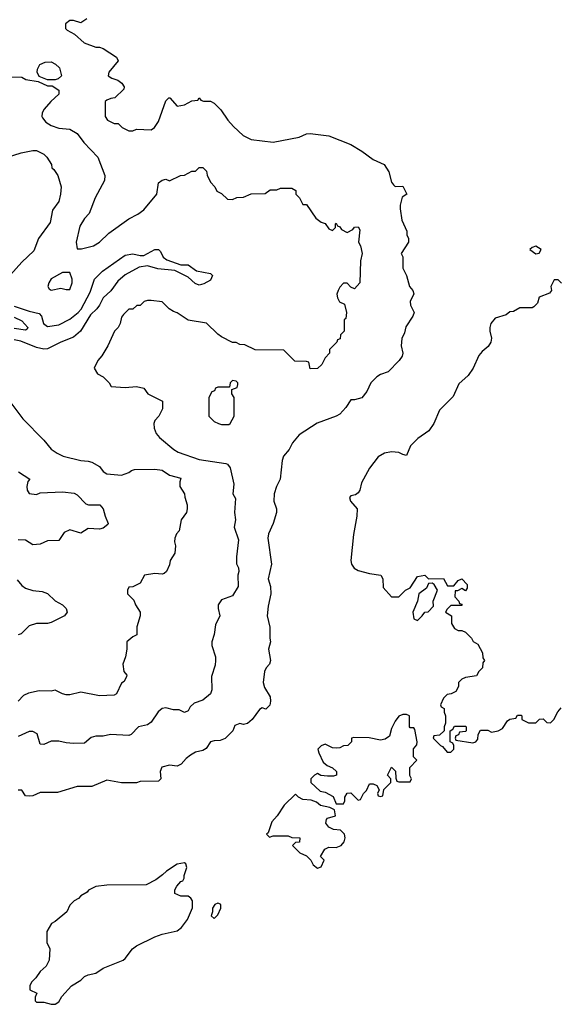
# Model space of a CAD drawing. Header units: inches. Extents: x 2348352 to 2479776, y 460422 to 613655.
# Tile 317 of 590: x 2406279 to 2409202, y 512851 to 518173. Entities that reach past the tile are written whole.
import ezdxf

# ---------------------------------------------------------------- set-up
doc = ezdxf.new("R2010")
doc.units = ezdxf.units.IN
doc.header["$MEASUREMENT"] = 0
doc.layers.add('C4501', color=7, linetype='Continuous')

msp = doc.modelspace()

# ---------------------------------------------------------------- linework, layer by layer
at = {"layer": 'C4501', "color": 4}
for points, elevation in [([(2406642, 518178), (2406610, 518155.3), (2406570, 518169), (2406550, 518169), (2406526, 518150), (2406526, 518126), (2406536, 518116), (2406574.8, 518094.8), (2406627.5, 518047.5), (2406690, 518024.7), (2406710, 518024.7), (2406730, 518018), (2406802, 517970), (2406811.3, 517950), (2406761, 517890), (2406758, 517870), (2406777.3, 517857.3), (2406810, 517846), (2406831, 517830), (2406844.7, 517810), (2406842, 517798), (2406794, 517750), (2406772.7, 517747.3), (2406750, 517738), (2406742, 517730), (2406742, 517650), (2406754, 517630), (2406790, 517612), (2406811.6, 517611.6), (2406834, 517590), (2406870, 517572), (2406890, 517572), (2406910, 517582), (2406990, 517578), (2407008, 517590), (2407030, 517622), (2407070, 517734), (2407086, 517750), (2407090.9, 517750.9), (2407130, 517704.7), (2407170, 517712), (2407210, 517734), (2407242, 517738), (2407250, 517751.3), (2407258, 517738), (2407272.7, 517732.7), (2407310, 517732), (2407330, 517722), (2407366.4, 517686.4), (2407404.7, 517630), (2407435.3, 517595.3), (2407487.5, 517547.5), (2407530, 517526), (2407650, 517511), (2407790, 517538.8), (2407830, 517556), (2407850, 517558), (2407950, 517544.7), (2408070, 517498), (2408130, 517462), (2408190, 517418), (2408250.7, 517390.7), (2408276, 517350), (2408290, 517294), (2408299.6, 517279.6), (2408310, 517272), (2408350, 517274), (2408372, 517230), (2408346.4, 517213.6), (2408336, 517170), (2408336, 517150), (2408344.7, 517090), (2408372, 517030), (2408372, 517010), (2408382, 516990), (2408382, 516970), (2408342, 516910), (2408351.3, 516891.3), (2408351.3, 516830), (2408371.3, 516790), (2408386, 516730), (2408404.7, 516710), (2408410.9, 516690.9), (2408391.3, 516650), (2408392, 516630), (2408411.3, 516590), (2408404.7, 516570), (2408367.3, 516512.7), (2408359.8, 516480.2), (2408346, 516450), (2408341, 516410), (2408351, 516370), (2408346.4, 516353.6), (2408331.3, 516330), (2408272, 516270), (2408230, 516255.3), (2408210, 516242), (2408178, 516210), (2408155.9, 516164.1), (2408130, 516128.7), (2408090, 516118), (2408070, 516118), (2408042.5, 516077.5), (2408010, 516041.2), (2407990, 516029.2), (2407888.1, 515991.9), (2407790.6, 515929.4), (2407754.4, 515885.6), (2407736, 515850), (2407706.4, 515813.6), (2407698, 515790), (2407687.7, 515690), (2407667.7, 515650), (2407655.5, 515610), (2407654, 515570), (2407666.8, 515530), (2407666.8, 515510), (2407650.5, 515450), (2407625.3, 515394.7), (2407620.4, 515370), (2407640.4, 515230), (2407622, 515150), (2407634.4, 515110), (2407637.6, 515070), (2407622.8, 515002.8), (2407618, 514950), (2407630.8, 514890), (2407631, 514830), (2407636, 514810), (2407624.7, 514770), (2407636, 514710), (2407630.7, 514689.3), (2407611.1, 514668.9), (2407602, 514650), (2407596, 514590), (2407603.6, 514563.6), (2407633.2, 514513.2), (2407635.8, 514490), (2407631.5, 514468.5), (2407610, 514446.6), (2407590, 514452.7), (2407575.9, 514444.1), (2407536, 514390), (2407510, 514369.2), (2407490, 514364), (2407470, 514368.7), (2407442.8, 514357.2), (2407430.9, 514329.1), (2407390, 514288), (2407362.8, 514277.2), (2407330, 514276), (2407310.6, 514269.4), (2407287.1, 514232.9), (2407270, 514222), (2407230, 514213.2), (2407202.5, 514197.5), (2407179.6, 514180.4), (2407151.6, 514148.4), (2407130, 514138), (2407090, 514142.7), (2407048, 514132), (2407038.8, 514110), (2407042, 514070), (2407030, 514058), (2406930, 514055.3), (2406910, 514048.7), (2406830, 514049), (2406750, 514062), (2406670, 514029), (2406590, 514028.7), (2406483.6, 513996.4), (2406390, 513995.3), (2406350, 513978), (2406330, 513975.3), (2406310, 513978), (2406290, 514008), (2406270, 514008)], 116), ([(2406204, 517864), (2406290, 517862.8), (2406312, 517850), (2406379.1, 517839.1), (2406430, 517816), (2406454.8, 517814.8), (2406490, 517792), (2406490.8, 517770), (2406448.3, 517731.7), (2406411, 517690), (2406401, 517670), (2406398, 517650), (2406402, 517642), (2406419.8, 517619.8), (2406450, 517601), (2406490, 517587.3), (2406550, 517581), (2406590, 517558), (2406626, 517510), (2406701, 517430), (2406738.8, 517330), (2406736.8, 517303.2), (2406686.8, 517210), (2406654.4, 517125.6), (2406630, 517098), (2406603.5, 517056.5), (2406584.7, 516970), (2406590, 516934), (2406614, 516934), (2406678, 516950), (2406710, 516971.3), (2406760.2, 517019.8), (2406870, 517096), (2406918.6, 517121.4), (2406950, 517146), (2407021.2, 517230), (2407029.7, 517290.3), (2407050, 517306), (2407070, 517311), (2407090, 517302), (2407148.9, 517331.1), (2407170, 517332), (2407210, 517354), (2407230, 517354), (2407250, 517374), (2407270, 517374), (2407290, 517354), (2407292.7, 517332.7), (2407310, 517294), (2407334, 517270), (2407345.4, 517245.4), (2407370, 517234), (2407403.6, 517203.6), (2407430, 517202), (2407452.7, 517212.7), (2407490, 517214), (2407530, 517232), (2407607.3, 517232.7), (2407632.7, 517252.7), (2407670, 517254), (2407690, 517262), (2407750, 517262), (2407772, 517250), (2407772, 517230), (2407792, 517210), (2407810, 517174), (2407830, 517174), (2407879.8, 517099.8), (2407910, 517078), (2407931, 517071), (2407950, 517042), (2407970, 517034), (2407986, 517050), (2407986, 517070), (2407990, 517074), (2407998, 517058), (2408010, 517054), (2408019.6, 517039.6), (2408050, 517022), (2408080.4, 517039.6), (2408090, 517052), (2408110, 517054), (2408118, 517038), (2408111.3, 516970), (2408122, 516950), (2408130.8, 516910), (2408122.8, 516870), (2408118, 516750), (2408090, 516718), (2408070, 516728), (2408050, 516748), (2408030, 516748), (2408010, 516728), (2408001, 516710), (2407994.8, 516690), (2407997.3, 516670), (2408008.5, 516648.5), (2408035.9, 516635.9), (2408046.8, 516590), (2408042, 516558), (2408034, 516550), (2408034, 516490), (2408014, 516470), (2408012.7, 516447.3), (2407998, 516442), (2407994, 516430), (2407954, 516390), (2407954, 516370), (2407930, 516346), (2407912, 516310), (2407890, 516288), (2407850, 516286), (2407842, 516322), (2407830, 516326), (2407767.3, 516327.3), (2407707.3, 516387.3), (2407551.6, 516388.4), (2407496.4, 516416.4), (2407470, 516418), (2407450, 516428), (2407430, 516428), (2407370, 516459), (2407350, 516474), (2407290, 516533.2), (2407190, 516549), (2407130, 516588.7), (2407110, 516595.3), (2407088, 516610), (2407050, 516648), (2406990, 516656), (2406970, 516656), (2406952, 516650), (2406930, 516628), (2406912.7, 516627.3), (2406890, 516608), (2406870, 516608), (2406839.6, 516580.4), (2406830, 516566), (2406822, 516530), (2406812, 516510), (2406791.1, 516488.9), (2406754.8, 516410), (2406723.5, 516356.5), (2406702, 516330), (2406682, 516290), (2406699.6, 516259.6), (2406730, 516242), (2406762, 516210), (2406774, 516190), (2406850, 516184.9), (2406910, 516190.7), (2406950, 516182), (2406971.6, 516151.6), (2407051.3, 516111.3), (2407051.1, 516068.9), (2407032, 516030), (2407010, 516006), (2407004.7, 515990), (2407005.4, 515965.4), (2407016.9, 515936.9), (2407035.3, 515915.3), (2407112, 515850), (2407135.3, 515835.3), (2407250, 515796.3), (2407393.7, 515773.7), (2407402, 515770), (2407418, 515750), (2407436.9, 515663.1), (2407432, 515610), (2407445.4, 515585.4), (2407441, 515510), (2407446, 515470), (2407438, 515430), (2407462, 515362), (2407451, 515270), (2407451.3, 515231.3), (2407462, 515210), (2407464.7, 515190), (2407458, 515170), (2407461, 515110), (2407430, 515058), (2407370, 515038), (2407352, 515010), (2407352, 514990), (2407362, 514950), (2407338, 514902), (2407330.7, 514849.3), (2407318, 514810), (2407318, 514790), (2407338, 514730), (2407338, 514710), (2407335.3, 514684.7), (2407316.9, 514623.1), (2407318, 514550), (2407310, 514529), (2407270, 514495.3), (2407222, 514478), (2407201, 514459), (2407190, 514438), (2407170, 514428.7), (2407142, 514442), (2407110, 514442), (2407070, 514454), (2407050, 514449), (2407027.5, 514432.5), (2406990, 514375.3), (2406970, 514362), (2406922, 514350), (2406882, 514310), (2406870, 514304), (2406770, 514309), (2406730, 514301.2), (2406690, 514301.2), (2406666.4, 514293.6), (2406630, 514262), (2406570, 514261.2), (2406530, 514264), (2406490, 514274), (2406450, 514274), (2406410, 514255.3), (2406390, 514258), (2406373.2, 514313.2), (2406350, 514325.2), (2406330, 514326), (2406270, 514298)], 112), ([(2406110, 517398), (2406287, 517453), (2406350, 517466), (2406370, 517466), (2406410, 517446), (2406426, 517430), (2406451.3, 517390), (2406452, 517372), (2406463.6, 517363.6), (2406484.7, 517330), (2406504, 517270), (2406500.5, 517230), (2406490.4, 517189.6), (2406457, 517143), (2406443.8, 517076.2), (2406380.7, 516990), (2406355.5, 516924.5), (2406290, 516862), (2406230, 516794)], 108), ([(2406250, 516625.3), (2406330, 516598.4), (2406385.2, 516585.2), (2406396.3, 516570), (2406408, 516530), (2406430, 516514.8), (2406490, 516523.8), (2406550, 516553.7), (2406595.6, 516590), (2406610.9, 516609.1), (2406659.4, 516700.6), (2406683.7, 516770), (2406726.6, 516813.4), (2406850, 516900.5), (2406890, 516907.7), (2406930, 516898), (2406950, 516899.3), (2407010, 516930.7), (2407030.5, 516930.5), (2407040.5, 516920.5), (2407055.5, 516890), (2407074.7, 516874.7), (2407150, 516847.3), (2407190, 516848.2), (2407235.6, 516815.6), (2407310, 516801), (2407321, 516790), (2407310, 516765.2), (2407274.6, 516745.4), (2407250, 516738), (2407227, 516747), (2407190, 516780.9), (2407118, 516818), (2407026, 516826), (2406970, 516842.9), (2406924.7, 516835.3), (2406850, 516794.5), (2406810, 516759.5), (2406771.9, 516708.1), (2406730.2, 516669.8), (2406710, 516629.5), (2406695.8, 516610), (2406661.8, 516578.2), (2406608.4, 516490), (2406570, 516456.9), (2406501, 516430), (2406430, 516394.5), (2406410, 516391.8), (2406370, 516400.7), (2406285.2, 516434.8), (2406250, 516442.7)], 108), ([(2409208.4, 516748.4), (2409190, 516766), (2409170, 516766), (2409152, 516730), (2409154, 516710), (2409144.7, 516695.3), (2409087.5, 516672.5), (2409078.5, 516641.5), (2409059.3, 516620.7), (2409050, 516616), (2408983.6, 516616.4), (2408950, 516595.3), (2408930, 516594), (2408910, 516577.2), (2408850, 516559), (2408826.8, 516530), (2408821, 516510), (2408821, 516490), (2408830.8, 516450.8), (2408826.8, 516430), (2408812.7, 516407.3), (2408779.9, 516380.1), (2408762, 516358), (2408730.5, 516289.5), (2408704.7, 516250), (2408654.4, 516205.6), (2408623.5, 516136.5), (2408550, 516062), (2408518.8, 515990), (2408491, 515950), (2408431.3, 515910), (2408392, 515870), (2408370, 515818), (2408350, 515822), (2408330, 515834), (2408290, 515837.2), (2408250.9, 515829.1), (2408218, 515810), (2408170, 515748.7), (2408126.8, 515670), (2408118.8, 515630), (2408110, 515615.3), (2408094.6, 515605.4), (2408070, 515599), (2408062.8, 515590), (2408067.3, 515570), (2408104, 515530), (2408102.8, 515490), (2408084.9, 515390), (2408070.5, 515250), (2408073.4, 515230), (2408088, 515208), (2408110, 515196.3), (2408170, 515179.1), (2408232, 515170), (2408242, 515150), (2408243.6, 515103.6), (2408290, 515054), (2408330, 515054), (2408366, 515090), (2408390, 515102), (2408430, 515162.8), (2408470, 515171), (2408490, 515151.3), (2408570, 515152), (2408592.7, 515112.7), (2408627.3, 515112.7), (2408650, 515142), (2408670, 515151.3), (2408699.6, 515119.6), (2408699.6, 515100.4), (2408690, 515086), (2408670, 515098), (2408646, 515086), (2408634, 515086), (2408632.7, 515052.7), (2408654, 515030), (2408658, 515018), (2408670, 515014), (2408670, 515006), (2408610, 515006), (2408590, 514986), (2408582, 514970), (2408614, 514950), (2408614, 514910), (2408630, 514882), (2408650, 514872), (2408670, 514872), (2408690, 514862), (2408722, 514830), (2408731.6, 514811.6), (2408756.9, 514796.9), (2408782, 514750), (2408783.6, 514723.6), (2408792, 514710), (2408783.6, 514696.4), (2408782, 514670), (2408762, 514650), (2408750, 514626), (2408690, 514618), (2408670, 514608), (2408652, 514590), (2408651.1, 514568.9), (2408638, 514542), (2408611.6, 514528.4), (2408590, 514526), (2408570, 514506), (2408554, 514470), (2408558, 514458), (2408574, 514450), (2408574, 514430), (2408582, 514410), (2408582, 514370), (2408574, 514350), (2408574, 514330), (2408550, 514306), (2408518, 514302), (2408514, 514290), (2408554, 514250), (2408564.7, 514244.7), (2408590, 514214), (2408610, 514214), (2408626, 514230), (2408626, 514250), (2408622, 514262), (2408606, 514270), (2408606, 514330), (2408622, 514338), (2408630, 514354), (2408690, 514354), (2408694, 514350), (2408694, 514330), (2408690, 514326), (2408658, 514322), (2408652.7, 514307.3), (2408638, 514302), (2408634, 514290), (2408638, 514278), (2408730, 514264.7), (2408746, 514270), (2408756.4, 514283.6), (2408758, 514310), (2408770, 514332), (2408810, 514332), (2408830, 514322), (2408866, 514330), (2408890, 514342), (2408916.4, 514383.6), (2408930, 514392), (2408962, 514398), (2408970, 514414), (2408990, 514414), (2408994, 514410), (2408994, 514390), (2409030, 514372), (2409070, 514372), (2409090, 514392), (2409110, 514394), (2409130, 514374), (2409150, 514372), (2409168, 514390), (2409188.4, 514431.6), (2409207.3, 514452.7)], 124), ([(2406250, 516566), (2406290, 516544.9), (2406322.8, 516510), (2406319.8, 516500.2), (2406310, 516494), (2406250, 516503.1)], 104), ([(2406210, 516131.3), (2406295.2, 516015.2), (2406410, 515901), (2406450, 515851.3), (2406482, 515830), (2406514.4, 515814.4), (2406610, 515790.6), (2406650, 515787.3), (2406670, 515780.7), (2406710, 515757.3), (2406730, 515731), (2406750, 515718.8), (2406830, 515711.3), (2406870, 515724.7), (2406884, 515736), (2406899, 515741), (2407010, 515744), (2407050, 515737.3), (2407090, 515711), (2407150, 515694), (2407144.7, 515675.3), (2407144.7, 515650), (2407171, 515610), (2407171.3, 515591.3), (2407184.7, 515550), (2407184.7, 515530), (2407181, 515510), (2407151.3, 515470), (2407142, 515410), (2407126.4, 515393.6), (2407118, 515370), (2407116, 515350), (2407121, 515330), (2407118, 515290), (2407092, 515250), (2407090, 515226), (2407072, 515190), (2407059.8, 515180.2), (2407050, 515175.3), (2407010, 515179), (2406954, 515170), (2406930, 515128), (2406891.6, 515108.4), (2406870, 515106), (2406862, 515090), (2406862, 515070), (2406896, 515036), (2406904.7, 515010), (2406931.3, 514970), (2406931.3, 514950), (2406911.6, 514891.6), (2406912, 514848), (2406890, 514838), (2406858, 514810), (2406858.8, 514770), (2406850.7, 514729.3), (2406836, 514690), (2406842, 514650), (2406858, 514630), (2406856.9, 514623.1), (2406843.6, 514596.4), (2406830, 514586), (2406802, 514530), (2406790, 514522), (2406710, 514519), (2406610, 514539), (2406550, 514524), (2406530, 514524), (2406510, 514528.7), (2406470, 514548.7), (2406450, 514544), (2406384.7, 514544.7), (2406327.3, 514532.7), (2406300.5, 514519.5), (2406270, 514488.7)], 108), ([(2406272, 515730), (2406334, 515690), (2406322.8, 515677.2), (2406317.3, 515650), (2406318.8, 515630), (2406330, 515611.3), (2406370, 515606), (2406390, 515616), (2406510, 515621), (2406573.7, 515613.7), (2406590, 515604.7), (2406636.9, 515556.9), (2406651.1, 515551.1), (2406712, 515550), (2406731.3, 515530), (2406741, 515490), (2406758, 515450), (2406756, 515444), (2406730, 515424), (2406710, 515419), (2406650, 515422), (2406610, 515398), (2406550, 515415.3), (2406519.6, 515400.4), (2406490, 515358), (2406430, 515355.3), (2406390, 515339), (2406350, 515335.3), (2406310, 515359), (2406270, 515361.2)], 104), ([(2406266, 515146), (2406290, 515114), (2406310, 515100.5), (2406350, 515088), (2406401.4, 515081.4), (2406430, 515070.8), (2406470, 515031.3), (2406511.3, 515010), (2406530, 514991.3), (2406536, 514970), (2406522, 514950), (2406450, 514914), (2406430, 514909.3), (2406370, 514909.3), (2406330, 514896), (2406286.4, 514853.6), (2406270, 514848.7)], 104)]:
    msp.add_lwpolyline(points, dxfattribs=dict(at, elevation=elevation))
for points, elevation in [([(2406428.7, 517848.7), (2406385.2, 517865.2), (2406374, 517890), (2406374.6, 517905.4), (2406388.7, 517930), (2406416.5, 517943.5), (2406450, 517946), (2406472.8, 517932.8), (2406493.4, 517913.4), (2406504.7, 517870), (2406487.1, 517852.9), (2406470, 517848.7)], 112), ([(2409070, 516948.7), (2409050, 516942), (2409038, 516930), (2409070, 516907.7), (2409088.4, 516911.6), (2409098, 516930)], 124), ([(2406550, 516806), (2406510, 516806), (2406450, 516773.2), (2406436, 516750), (2406431.3, 516730), (2406438, 516718), (2406450, 516711.3), (2406502, 516722), (2406530, 516714), (2406550, 516714), (2406562, 516750), (2406562, 516770)], 112), ([(2407430, 516222), (2407418, 516210), (2407414, 516186), (2407350, 516186), (2407338, 516182), (2407332.7, 516167.3), (2407318, 516162), (2407302, 516130), (2407302, 516030), (2407330, 516002), (2407354, 515990), (2407370, 515984.7), (2407410, 515984.7), (2407418, 515990), (2407438, 516030), (2407438, 516130), (2407426, 516150), (2407426, 516174), (2407454.6, 516185.4), (2407459, 516201), (2407459, 516210), (2407450, 516219)], 116), ([(2408510, 515128), (2408490, 515126), (2408479.1, 515100.9), (2408438, 515070), (2408430.7, 515029.3), (2408404.9, 514970), (2408410, 514934), (2408430, 514926), (2408455.3, 514950), (2408470, 514971.3), (2408488, 514972), (2408516.4, 515003.6), (2408515.3, 515030), (2408538, 515090), (2408520.4, 515120.4)], 124), ([(2408370, 514418), (2408350, 514418), (2408330, 514408), (2408310, 514382), (2408290, 514342), (2408279.6, 514300.4), (2408256.1, 514283.9), (2408230, 514279.6), (2408168.7, 514291.3), (2408086, 514294), (2408074, 514290), (2408074, 514270), (2408054, 514250), (2408030, 514248.7), (2408010, 514238), (2407990, 514235.3), (2407970, 514238), (2407930, 514258), (2407910, 514248), (2407892, 514230), (2407896, 514210), (2407920.7, 514160.7), (2407941, 514141), (2407971.3, 514130), (2407991.3, 514110), (2407992, 514090), (2407975.3, 514084.7), (2407944, 514084), (2407908, 514088), (2407890, 514098), (2407874, 514090), (2407854, 514070), (2407854, 514050), (2407903.6, 514003.6), (2407930, 513998), (2407974.8, 513974.8), (2407990, 513934), (2408030, 513934), (2408038, 513950), (2408038, 513970), (2408050, 513992), (2408070, 513994), (2408110, 513954), (2408122, 513958), (2408138, 513990), (2408153.6, 514006.4), (2408170, 514042), (2408190, 514042), (2408210, 514034), (2408222, 514010), (2408214, 513990), (2408218, 513978), (2408230, 513974), (2408242, 513978), (2408247.3, 514012.7), (2408286, 514050), (2408286, 514070), (2408268, 514090), (2408290, 514132), (2408311.1, 514111.1), (2408312.7, 514072.7), (2408318, 514058), (2408330, 514054), (2408390, 514054), (2408398, 514070), (2408388, 514088), (2408388.7, 514131.3), (2408426, 514170), (2408408, 514188), (2408408, 514210), (2408408.9, 514231.1), (2408427.3, 514252.7), (2408428, 514270), (2408416.4, 514336.4), (2408410, 514346), (2408390, 514346), (2408386, 514350), (2408386, 514410)], 124), ([(2407770, 513986), (2407710, 513928), (2407670.9, 513869.1), (2407642, 513838), (2407622, 513778), (2407614, 513770), (2407630, 513754), (2407650, 513762), (2407730, 513762), (2407750, 513752), (2407794, 513750), (2407792.7, 513727.3), (2407770, 513726), (2407754, 513710), (2407794, 513670), (2407830, 513654), (2407854, 513630), (2407865.4, 513605.4), (2407890, 513586), (2407910, 513594), (2407926, 513630), (2407906, 513650), (2407928.7, 513690), (2407950, 513701), (2407990, 513698), (2408018, 513710), (2408034, 513730), (2408039, 513750), (2408035.3, 513770), (2408012.9, 513792.9), (2407976.4, 513796.4), (2407950, 513808), (2407935.3, 513830), (2407938, 513850), (2407943.1, 513856.9), (2407986, 513870), (2407982, 513902), (2407955.3, 513915.3), (2407905.6, 513925.6), (2407883.1, 513943.1), (2407854.6, 513954.6), (2407810, 513958), (2407786, 513970)], 124), ([(2407170, 513615.3), (2407130, 513608.7), (2407072, 513570), (2407052, 513550), (2407015.3, 513524.7), (2406963.6, 513496.4), (2406750, 513495.3), (2406690, 513488), (2406651.6, 513468.4), (2406643.6, 513456.4), (2406610, 513438), (2406596.9, 513423.1), (2406574, 513410), (2406550, 513386), (2406534, 513350), (2406470, 513298), (2406451.6, 513288.4), (2406425.4, 513245.4), (2406425.4, 513185.4), (2406442, 513150), (2406438, 513090), (2406422, 513058), (2406390, 513028), (2406366.4, 512993.6), (2406342, 512970), (2406334, 512950), (2406334, 512930), (2406371.6, 512911.6), (2406362, 512890), (2406362, 512870), (2406370, 512862), (2406410, 512862.8), (2406450, 512851), (2406470, 512851), (2406490, 512864.7), (2406507.2, 512892.8), (2406559, 512950), (2406610, 512980.7), (2406630, 513000.7), (2406649.6, 513010.4), (2406690, 513019.1), (2406730, 513046.8), (2406838, 513090), (2406850, 513098), (2406888.7, 513150), (2406910, 513166.8), (2407010, 513216), (2407050, 513231), (2407130, 513247.3), (2407153.3, 513266.7), (2407186, 513310), (2407212.9, 513372.9), (2407213.2, 513410), (2407205.2, 513425.2), (2407190, 513435.3), (2407150, 513435.3), (2407118, 513450), (2407118, 513470), (2407128, 513490), (2407150, 513514), (2407162, 513518), (2407168, 513532), (2407168, 513548), (2407182, 513590), (2407178, 513610)], 124), ([(2407350, 513398), (2407334, 513390), (2407322, 513370), (2407322, 513350), (2407314, 513330), (2407330, 513314), (2407350, 513334), (2407366, 513370), (2407366, 513390), (2407356.4, 513396.4)], 124)]:
    msp.add_lwpolyline(points, close=True, dxfattribs=dict(at, elevation=elevation))

doc.saveas('drawing.dxf')
